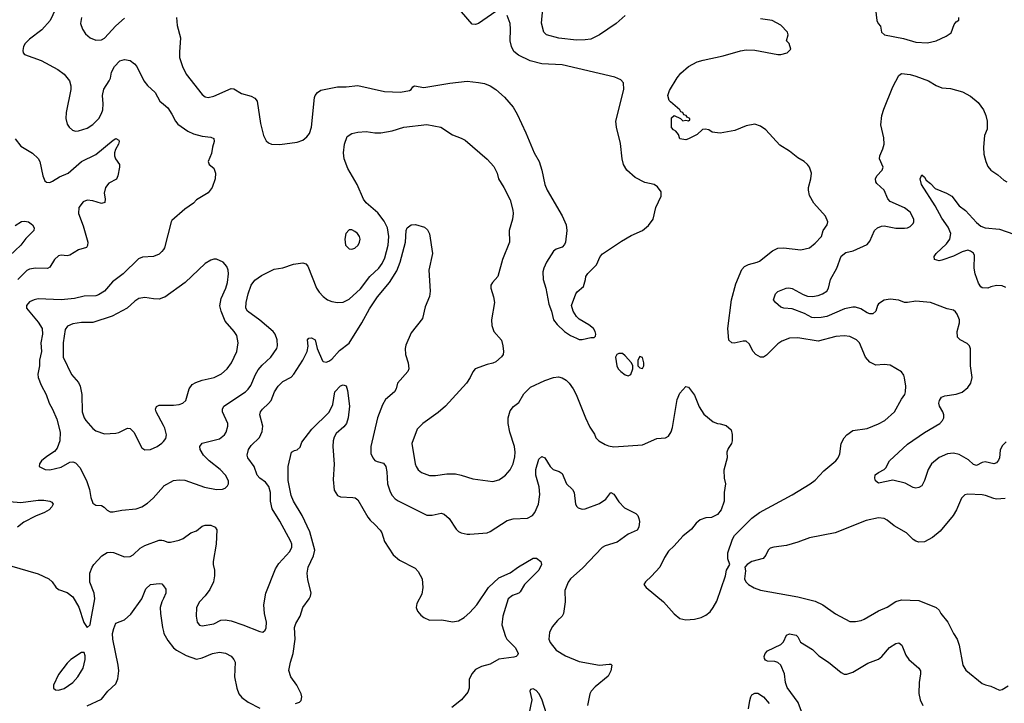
# Model space of a CAD drawing. Header units: inches. Extents: x 1771504 to 1971212, y 471788 to 643615.
# Tile 555 of 587: x 1909001 to 1915844, y 551965 to 556716. Entities that reach past the tile are written whole.
import ezdxf

# ---------------------------------------------------------------- set-up
doc = ezdxf.new("R2010")
doc.units = ezdxf.units.IN
doc.header["$MEASUREMENT"] = 0
doc.layers.add('B9505', color=7, linetype='Continuous')
doc.layers.add('B9515', color=7, linetype='Continuous')

msp = doc.modelspace()

# ---------------------------------------------------------------- linework, layer by layer
at = {"layer": 'B9505', "color": 5}
for points, elevation in [([(1909248.9, 556790), (1909212.8, 556710), (1909154.2, 556645.8), (1909070, 556579.7), (1909040.4, 556550), (1909027, 556530), (1909022, 556502), (1909025.7, 556485.7), (1909034.6, 556474.6), (1909150, 556432.2), (1909267.3, 556370), (1909310, 556336.3), (1909347.7, 556290), (1909357.3, 556257.3), (1909357.6, 556230), (1909324.2, 556070), (1909322, 556030), (1909332.2, 555990), (1909344.4, 555970), (1909367.3, 555947.3), (1909390, 555941.7), (1909410, 555944), (1909470, 555962), (1909510, 555986.3), (1909550.6, 556029.4), (1909570, 556063), (1909578.2, 556090), (1909582.2, 556130), (1909577.7, 556190), (1909586.3, 556233.7), (1909623.1, 556290), (1909632.4, 556310), (1909638.3, 556350), (1909660.4, 556390), (1909698, 556430), (1909730, 556439.8), (1909770, 556432.1), (1909799.2, 556410), (1909815.6, 556390), (1909863.7, 556290), (1909890, 556258.4), (1909943.8, 556210), (1909974, 556150), (1910000, 556128.5)], 360), ([(1909430.4, 556730.4), (1909424.9, 556690), (1909437.4, 556650), (1909458.4, 556618.4), (1909490, 556590.3), (1909530, 556574.3), (1909570, 556576.5), (1909590, 556586.5), (1909670, 556672.8), (1909730, 556725.8)], 380), ([(1908968.8, 555888.8), (1909010, 555836.3), (1909090, 555788.2), (1909130.2, 555750.2), (1909140.3, 555730), (1909163.1, 555630), (1909177, 555597), (1909186.6, 555586.6), (1909210, 555585.5), (1909230, 555593.8), (1909276.7, 555623.3), (1909338.3, 555650), (1909429.7, 555730), (1909530, 555779), (1909650, 555878.7), (1909670.4, 555890.4), (1909690, 555878), (1909693, 555870), (1909688.2, 555850), (1909666.8, 555813.2), (1909660.3, 555790), (1909660.8, 555770), (1909667.9, 555750), (1909693.7, 555710), (1909694.3, 555690), (1909683.1, 555630), (1909672.9, 555607.1), (1909621.2, 555578.8), (1909598.3, 555550), (1909589.1, 555510), (1909596, 555470), (1909593.9, 555446.1), (1909570, 555438.3), (1909510, 555457.1), (1909470, 555461.2), (1909441.7, 555450), (1909412.8, 555410), (1909410.3, 555370), (1909443.4, 555283.4), (1909474, 555170), (1909473.4, 555146.6), (1909466.2, 555133.8), (1909410, 555116.9), (1909350, 555078.3), (1909330, 555075.1), (1909290, 555078.3), (1909270, 555074), (1909244.2, 555050), (1909210, 554995.6), (1909193.5, 554986.5), (1909110, 554989.8), (1909070, 554982), (1909050, 554972.2), (1908987.9, 554910)], 340), ([(1908970, 555286.4), (1909012.7, 555312.7), (1909035.5, 555315.5), (1909062, 555310), (1909090.7, 555290.7), (1909101, 555270), (1909098.8, 555250), (1909044.5, 555195.5), (1909010, 555149.8), (1908930, 555074.2)], 320), ([(1910000, 555118.5), (1909990, 555104.5), (1909970, 555087.3), (1909930, 555069.5), (1909854.6, 555065.4), (1909826.9, 555053.1), (1909719.5, 554950), (1909646.6, 554893.4), (1909590, 554829.7), (1909550, 554803.9), (1909530, 554797.2), (1909450, 554793.6), (1909382, 554778), (1909290, 554768.2), (1909130, 554776.8), (1909100.7, 554770), (1909070, 554754.7), (1909048.2, 554730), (1909048.2, 554710), (1909130, 554613.1), (1909157.5, 554570), (1909160.7, 554530), (1909149.2, 554470), (1909152.1, 554410), (1909138.3, 554350), (1909139.5, 554310), (1909127.5, 554252.5), (1909128.9, 554230), (1909150, 554176.3), (1909184.2, 554110), (1909204.9, 554050), (1909228.8, 554010), (1909259.9, 553939.9), (1909282.8, 553850), (1909279.5, 553790), (1909261.1, 553738.9), (1909243.9, 553716.1), (1909190, 553680.7), (1909153.4, 553650), (1909139.1, 553630), (1909136, 553610), (1909178, 553590), (1909210, 553587.2), (1909290, 553605.7), (1909350, 553640.4), (1909370, 553643.1), (1909390, 553637), (1909421.3, 553601.3), (1909466.7, 553506.7), (1909486.3, 553450), (1909494.9, 553394.9), (1909510, 553356), (1909530, 553343), (1909570, 553339.1), (1909588.3, 553328.3), (1909610, 553306.8), (1909630, 553296.3), (1909650, 553295.5), (1909710, 553308.2), (1909810, 553316.4), (1909850, 553330.4), (1909890, 553355.8), (1909929.6, 553390), (1910000, 553472.8)], 360), ([(1910000, 554784.3), (1909970, 554774), (1909930, 554774.8), (1909870, 554785), (1909830, 554777.8), (1909801.3, 554758.7), (1909747.4, 554710), (1909644.9, 554655.1), (1909510, 554610.6), (1909430, 554612.2), (1909370, 554602.2), (1909333.7, 554586.3), (1909316.3, 554563.7), (1909303.5, 554470), (1909304.3, 554370), (1909360.9, 554250), (1909410, 554194.9), (1909422.3, 554170), (1909433.8, 554110), (1909436.2, 553990), (1909448.4, 553950), (1909460.3, 553930), (1909510, 553874), (1909530, 553859.5), (1909590, 553838.7), (1909670, 553843), (1909690, 553848), (1909750, 553877.1), (1909770, 553875.5), (1909795.5, 553850), (1909850, 553740.7), (1909870, 553725.5), (1909910, 553728.4), (1909956, 553750), (1909990, 553772.7), (1910000, 553784.9)], 380), ([(1910000, 553896.6), (1909949.7, 553990), (1909944.7, 554010), (1909951.5, 554028.5), (1909970, 554037.6), (1910000, 554037.7)], 380), ([(1908930, 553367.5), (1909010, 553361.5), (1909130, 553376.9), (1909170, 553376.2), (1909211.3, 553370), (1909223.8, 553363.8), (1909233, 553350), (1909225.5, 553330), (1909206, 553310), (1909173, 553290), (1909110, 553265.3), (1909030, 553222.8), (1908985.3, 553190)], 340), ([(1908930, 552922.2), (1909130, 552865.3), (1909204, 552830), (1909228, 552810), (1909252.4, 552772.4), (1909270, 552754.8), (1909330, 552734), (1909370, 552705.5), (1909412.6, 552632.6), (1909447.3, 552527.3), (1909470, 552491.3), (1909490, 552511.3), (1909494.2, 552525.8), (1909523.1, 552690), (1909517.7, 552730), (1909487.5, 552807.5), (1909488.9, 552870), (1909503.8, 552910), (1909516.4, 552930), (1909572.6, 552990), (1909610, 553013.4), (1909630, 553016.5), (1909653.6, 553013.6), (1909730, 552983.6), (1909770, 552986.3), (1909790, 552996.9), (1909838, 553042), (1909870, 553062.4), (1909970, 553099.5), (1909990, 553099.3), (1910000, 553096)], 340), ([(1909470, 551947.2), (1909570, 551992.7), (1909612.6, 552050), (1909670, 552101.3), (1909684.2, 552135.8), (1909689.9, 552190), (1909685.6, 552230), (1909648.6, 552410), (1909647, 552450), (1909654.8, 552485.2), (1909670, 552521.3), (1909730, 552545.8), (1909774.6, 552585.4), (1909849.8, 552690), (1909878.6, 552761.4), (1909910, 552790.4), (1909970, 552797.3), (1909990, 552794.8), (1910000, 552781.1)], 320), ([(1910000, 552693.1), (1909989.3, 552670.7), (1909978.2, 552630), (1909979.3, 552590), (1909992.6, 552492.6), (1910000, 552464.6)], 320)]:
    msp.add_lwpolyline(points, dxfattribs=dict(at, elevation=elevation))
at = {"layer": 'B9505', "color": 5, "elevation": 340}
msp.add_lwpolyline([(1909450, 552318), (1909430, 552317.2), (1909356.3, 552270), (1909330, 552244.5), (1909270, 552166), (1909237.3, 552090), (1909236, 552070), (1909250, 552058.8), (1909270, 552056.3), (1909310, 552068.5), (1909370, 552110.4), (1909405.6, 552150), (1909431.6, 552190), (1909441.6, 552210), (1909455.1, 552270), (1909455.5, 552295.5)], close=True, dxfattribs=at)
at = {"layer": 'B9515', "color": 5}
for points, elevation in [([(1913210, 556744.5), (1913145.5, 556690), (1913030, 556609.6), (1912970, 556581.6), (1912930, 556574.7), (1912870, 556573.7), (1912748.1, 556588.1), (1912662.7, 556610), (1912644.2, 556630), (1912627.9, 556692.1), (1912646.1, 556893.9)], 360), ([(1914948, 556790), (1914958.8, 556710), (1914966.8, 556690), (1914982.8, 556670), (1914990.7, 556630), (1915010.4, 556610.4), (1915144.2, 556584.2), (1915230, 556559.5), (1915310, 556554), (1915370, 556568.5), (1915439.1, 556600.9), (1915474.8, 556625.2), (1915496.5, 556683.5), (1915510, 556702), (1915527.3, 556712.7), (1915528, 556730)], 360), ([(1910000, 553472.8), (1910003.3, 553476.7), (1910070, 553513.1), (1910110, 553518.9), (1910150, 553515.8), (1910286.6, 553466.6), (1910370, 553452), (1910410, 553452.4), (1910430, 553460.5), (1910444.4, 553475.6), (1910451.5, 553490), (1910451.3, 553510), (1910431.2, 553550), (1910395.4, 553590), (1910317.4, 553650), (1910278.9, 553690), (1910255.4, 553730), (1910253, 553750), (1910270, 553773.4), (1910390, 553803.1), (1910424.2, 553830), (1910436.4, 553850), (1910448.4, 553890), (1910446.9, 553910), (1910411.1, 553990), (1910409.7, 554010), (1910420.5, 554030), (1910570, 554129.2), (1910590, 554148.9), (1910606.5, 554173.5), (1910639.4, 554250), (1910658.4, 554281.6), (1910686.1, 554313.9), (1910745.7, 554370), (1910787.2, 554430), (1910793.5, 554450), (1910790.9, 554490), (1910775.6, 554530), (1910761.7, 554550), (1910670, 554627.9), (1910585.1, 554690), (1910573.5, 554710), (1910574.2, 554750), (1910589, 554810), (1910610.9, 554870), (1910635.1, 554904.9), (1910680.9, 554939.1), (1910770, 554982.3), (1910830, 554992.3), (1910903, 555017), (1910970, 555026.5), (1910990, 555018.7), (1911002.9, 555002.9), (1911064, 554850), (1911082, 554822), (1911110, 554792.2), (1911140.5, 554770), (1911170, 554756.5), (1911210, 554750.3), (1911250, 554752), (1911290, 554773.4), (1911370, 554845.8), (1911435, 554930), (1911496.2, 554990), (1911519.6, 555020.4), (1911538.2, 555061.8), (1911561.2, 555150), (1911565.8, 555210), (1911557.5, 555270), (1911534.9, 555314.9), (1911490, 555373.6), (1911410, 555442.2), (1911390, 555468.3), (1911347.1, 555570), (1911282.5, 555682.5), (1911257.2, 555750), (1911251.1, 555790), (1911257.6, 555850), (1911277, 555903), (1911310, 555923.8), (1911350, 555935.3), (1911410, 555938.4), (1911470, 555930.4), (1911510, 555930.4), (1911590, 555942.6), (1911671.1, 555968.9), (1911830, 555986.4), (1911928.1, 555968.1), (1912010, 555916), (1912070, 555893.4), (1912098, 555878), (1912250, 555746.4), (1912295.6, 555695.6), (1912318.3, 555650), (1912329.1, 555609.1), (1912366.7, 555550), (1912410, 555462.8), (1912427.7, 555392.3), (1912430.4, 555370), (1912426, 555330), (1912403.8, 555250), (1912404.4, 555170), (1912357.6, 555050), (1912323, 554930), (1912286.4, 554890), (1912276.5, 554870), (1912274.6, 554850), (1912294.9, 554790), (1912301.1, 554750), (1912280.3, 554630), (1912281.3, 554590), (1912295.5, 554550), (1912348.5, 554488.5), (1912359.3, 554450), (1912363.8, 554410), (1912360.4, 554390), (1912350, 554372.7), (1912310, 554338.4), (1912290, 554328.2), (1912250, 554318.9), (1912166.8, 554290), (1912150.3, 554269.7), (1912132.4, 554230), (1912106.7, 554190), (1911961.3, 554030), (1911910, 553985.1), (1911803.8, 553910), (1911764.4, 553870), (1911725.7, 553770), (1911749.1, 553630), (1911756.5, 553610), (1911770, 553588.4), (1911793, 553570), (1911850, 553549.1), (1911890, 553548.1), (1911970, 553559.1), (1912030, 553559), (1912070, 553551.5), (1912150, 553526), (1912290, 553505.7), (1912330, 553517.4), (1912350, 553528.8), (1912378, 553550), (1912410, 553588.5), (1912430.7, 553630), (1912442.4, 553677.6), (1912444.9, 553710), (1912440.2, 553750), (1912408.4, 553850), (1912396.3, 553910), (1912395.7, 553950), (1912410, 553997.1), (1912432.5, 554027.5), (1912470, 554055.3), (1912504.1, 554115.9), (1912550, 554163.1), (1912650, 554209.1), (1912709.8, 554230.2), (1912745.4, 554234.6), (1912770, 554227.8), (1912798.3, 554210), (1912818.9, 554190), (1912847.4, 554150), (1912867.4, 554110), (1912932.7, 553950), (1912964.4, 553884.4), (1912995.2, 553835.2), (1913004, 553810), (1913026.8, 553790), (1913070, 553764.4), (1913093.3, 553753.3), (1913130, 553746.7), (1913330, 553762.3), (1913430, 553804.9), (1913490, 553810.5), (1913510, 553820.7), (1913528.4, 553851.6), (1913538, 553882), (1913570, 554076), (1913590, 554121), (1913630, 554166), (1913650, 554162.8), (1913690, 554106), (1913724.2, 554024.2), (1913755.1, 553975.1), (1913820.9, 553920.9), (1913850, 553908.4), (1913870, 553908.2), (1913910, 553896.4), (1913946, 553866), (1913952.5, 553832.5), (1913952.7, 553790), (1913948.2, 553770), (1913923.8, 553736.2), (1913914.4, 553710), (1913917.1, 553670), (1913895.4, 553584.6), (1913896, 553530), (1913906.7, 553490), (1913897.8, 553430), (1913897.3, 553370), (1913875.6, 553310), (1913850, 553278), (1913810, 553256.8), (1913770, 553253.8), (1913730, 553241), (1913703.1, 553216.9), (1913670, 553176.2), (1913610, 553126.6), (1913550, 553058.4), (1913510, 553022), (1913481.6, 552978.4), (1913450.3, 552910), (1913392.5, 552847.5), (1913350.7, 552810), (1913338, 552790), (1913356, 552770), (1913476.3, 552670), (1913550, 552587.3), (1913590, 552554), (1913630, 552546), (1913690, 552550.5), (1913738, 552562), (1913770, 552578), (1913798.8, 552601.2), (1913821.6, 552630), (1913846.3, 552673.7), (1913905.1, 552850), (1913912.7, 552890), (1913936, 552930), (1913923.5, 552970), (1913922.7, 553010), (1913954.5, 553105.5), (1913968.8, 553131.2), (1914089, 553251), (1914142.9, 553290), (1914370, 553414), (1914494.7, 553490), (1914530, 553516.1), (1914590, 553581.7), (1914673.6, 553650), (1914689.7, 553670), (1914701, 553699), (1914709.8, 553770), (1914729.8, 553810.2), (1914748.8, 553831.2), (1914790, 553860.3), (1914890, 553875.8), (1914970, 553906.7), (1915012.7, 553930), (1915081.2, 553990), (1915130, 554078), (1915153.2, 554110), (1915157.2, 554130), (1915159.3, 554170), (1915150, 554226), (1915144.7, 554244.7), (1915129, 554269), (1915050, 554314), (1915010, 554319), (1914950, 554315.3), (1914910, 554335.3), (1914879, 554370), (1914838, 554470), (1914817.2, 554490), (1914770, 554515.1), (1914730, 554519.1), (1914673.5, 554513.5), (1914550, 554482.7), (1914410, 554505.3), (1914350, 554502), (1914298.2, 554481.8), (1914270, 554464), (1914190, 554384.2), (1914170, 554371.5), (1914150, 554371.6), (1914118, 554390), (1914099.5, 554410), (1914070, 554464), (1914050, 554480.9), (1914030, 554480.9), (1913967.2, 554467.2), (1913949.6, 554469.6), (1913929.7, 554489.7), (1913923.1, 554570), (1913948.7, 554770), (1913978.8, 554881.2), (1914019.6, 554980.4), (1914039.3, 555000.7), (1914065.4, 555014.6), (1914125.2, 555030), (1914141.6, 555038.4), (1914234, 555110), (1914270, 555128.9), (1914310.3, 555130.3), (1914430, 555116.3), (1914489.4, 555130.6), (1914530, 555162.8), (1914572.3, 555210), (1914585.2, 555250), (1914612.3, 555290), (1914617, 555310), (1914602, 555350), (1914520.7, 555440.7), (1914490, 555494), (1914482, 555530), (1914483, 555550), (1914499.6, 555610), (1914503.6, 555650), (1914489.4, 555690), (1914475.1, 555710), (1914452.7, 555730), (1914410, 555754.7), (1914350, 555802), (1914282.8, 555842.8), (1914185.4, 555950), (1914150, 555975.5), (1914110, 555988.8), (1914050, 555978), (1913970, 555945.3), (1913870, 555927.2), (1913814.5, 555934.5), (1913790, 555949.3), (1913764, 555956), (1913746.8, 555953.2), (1913710, 555918), (1913650, 555888), (1913630, 555882), (1913590, 555888.7), (1913579, 555919), (1913562, 555942), (1913546, 555950), (1913530, 555966), (1913530, 556034), (1913550, 556051), (1913594, 556030), (1913610, 556014), (1913630, 556018), (1913650, 556012), (1913659, 556021), (1913659, 556030), (1913639, 556039), (1913632.7, 556050), (1913615.6, 556055.6), (1913609.2, 556070), (1913596.4, 556076.4), (1913589.5, 556090), (1913524, 556144), (1913515.4, 556155.4), (1913504.7, 556190), (1913516.5, 556223.5), (1913569.2, 556310.8), (1913595.5, 556344.5), (1913648.6, 556391.4), (1913710, 556422.6), (1913750, 556435.5), (1913890, 556464), (1914010, 556500.2), (1914050, 556505.8), (1914110, 556504.6), (1914270, 556473.7), (1914290, 556474.4), (1914334.2, 556485.8), (1914359.3, 556510), (1914349.2, 556550), (1914329, 556570), (1914340.9, 556610), (1914338, 556630), (1914290, 556677), (1914230.9, 556710.9), (1914150, 556721.3)], 360), ([(1910091.1, 556730), (1910096.5, 556676.5), (1910118.3, 556590), (1910111.1, 556490), (1910112.8, 556452.8), (1910132.4, 556390), (1910158.3, 556338.3), (1910270, 556194.9), (1910290, 556179.5), (1910310, 556176.1), (1910350, 556183.8), (1910470, 556236.5), (1910490, 556234.7), (1910543.1, 556203.1), (1910610, 556183.7), (1910635.8, 556170), (1910651.3, 556150), (1910674.1, 555994.1), (1910695.3, 555910), (1910713.1, 555873.1), (1910730, 555859.3), (1910751.6, 555851.6), (1910807.9, 555847.9), (1910930, 555865), (1910970, 555879.7), (1910997.6, 555902.4), (1911014.1, 555925.9), (1911028.5, 555970), (1911050, 556174), (1911055.3, 556190), (1911069.8, 556210), (1911094.7, 556225.3), (1911210, 556249.3), (1911270, 556248.4), (1911350, 556258.9), (1911536.5, 556216.5), (1911648.7, 556211.3), (1911710, 556223.1), (1911720.7, 556230), (1911732.3, 556250), (1911744.7, 556255.3), (1911810, 556243.6), (1911990, 556274.9), (1912110, 556287.6), (1912190, 556280.3), (1912231.3, 556271.3), (1912270, 556255.3), (1912310.4, 556230), (1912370, 556176.4), (1912430, 556108.7), (1912458.7, 556058.7), (1912519.7, 555930), (1912576, 555790), (1912610.3, 555730), (1912629.1, 555670), (1912651.7, 555570), (1912667.6, 555530), (1912770, 555353.4), (1912798.7, 555290), (1912804.4, 555250), (1912794, 555170), (1912787.6, 555152.4), (1912770, 555135.1), (1912730, 555120.5), (1912710, 555107), (1912661.3, 555030), (1912643.1, 554990), (1912636.7, 554963.3), (1912638, 554910), (1912657.4, 554850), (1912678.7, 554738.7), (1912697.3, 554690), (1912711, 554630), (1912736.8, 554596.8), (1912787.9, 554547.9), (1912830, 554520.3), (1912870, 554501.6), (1912890, 554493), (1912910, 554492.7), (1912970, 554506.4), (1912992.9, 554507.1), (1913003.1, 554516.9), (1913005.2, 554530), (1913000.9, 554550), (1912989.3, 554570), (1912956.1, 554596.1), (1912890, 554635.1), (1912870, 554653.2), (1912846.6, 554690), (1912836, 554730), (1912865.2, 554810), (1912875.5, 554824.5), (1912918.6, 554861.4), (1912934, 554910), (1912935.3, 554930), (1912950, 554952), (1913010, 555011.3), (1913036, 555070), (1913051.6, 555088.4), (1913182.6, 555177.4), (1913250, 555214.9), (1913329.4, 555250.6), (1913370, 555286), (1913404, 555330), (1913422.7, 555410), (1913459.3, 555490), (1913458.6, 555518.6), (1913434.2, 555554.2), (1913411.3, 555571.3), (1913345.2, 555585.2), (1913279.6, 555619.6), (1913220.5, 555670), (1913197.2, 555710), (1913187.9, 555750), (1913175.8, 555855.8), (1913149, 555969), (1913143.8, 556010), (1913200.4, 556230), (1913198, 556278), (1913178.6, 556298.6), (1913136, 556316), (1912770, 556402.4), (1912628.8, 556408.8), (1912549, 556430), (1912468.2, 556468.2), (1912435.2, 556495.2), (1912418, 556530), (1912409.8, 556570), (1912412.8, 556650), (1912408.7, 556688.7), (1912390, 556745.2)], 380), ([(1912310, 556771.6), (1912190, 556689.8), (1912170, 556682.2), (1912145.3, 556685.3), (1912071.8, 556770)], 380), ([(1915857.7, 553782.3), (1915830, 553755.1), (1915815.4, 553724.6), (1915810.2, 553670), (1915804.2, 553655.8), (1915790, 553636.2), (1915771.3, 553630), (1915710, 553643.6), (1915690, 553639.5), (1915650, 553616.9), (1915630, 553624.7), (1915595.9, 553655.9), (1915530, 553694.5), (1915490, 553702.7), (1915450, 553697.6), (1915390, 553673.3), (1915337.6, 553630), (1915314.9, 553590), (1915290, 553513.2), (1915270, 553475.3), (1915250, 553464), (1915230, 553461.2), (1915210, 553465.2), (1915155.4, 553495.4), (1915070, 553515.1), (1914970, 553494), (1914949.2, 553510), (1914944, 553530), (1914946.8, 553553.2), (1914968.7, 553570), (1915010, 553591), (1915019.5, 553600.5), (1915046, 553650), (1915170, 553766.3), (1915290, 553846.5), (1915396.2, 553910), (1915414.7, 553930), (1915423.5, 553950), (1915424, 553970), (1915417.7, 553990), (1915393.7, 554030), (1915388.8, 554050), (1915392.6, 554070), (1915408, 554092), (1915430, 554102.6), (1915510, 554114.3), (1915550, 554127.6), (1915590, 554159.5), (1915612.2, 554190), (1915621.4, 554230), (1915608.9, 554310), (1915608.5, 554428.5), (1915602, 554450), (1915586, 554466), (1915536, 554490), (1915518.4, 554510), (1915515.8, 554550), (1915532.2, 554610), (1915532.4, 554630), (1915516.9, 554670), (1915505.6, 554685.6), (1915490, 554696.3), (1915446.5, 554706.5), (1915330, 554749.7), (1915230, 554759.3), (1915170, 554749.8), (1915151.2, 554751.2), (1915110, 554765.6), (1915050, 554773), (1915010, 554766), (1914970, 554741.6), (1914962.3, 554730), (1914951.5, 554690), (1914930, 554672), (1914910, 554670.7), (1914890, 554678.3), (1914846.3, 554706.3), (1914810, 554717.5), (1914790, 554718.7), (1914733.2, 554706.8), (1914610, 554653.7), (1914570, 554646), (1914523.5, 554643.5), (1914506.3, 554646.3), (1914454.3, 554674.3), (1914370, 554707.2), (1914312, 554712), (1914290, 554718), (1914254, 554750), (1914239, 554770), (1914254, 554810), (1914270, 554826), (1914328, 554850), (1914347.2, 554852.8), (1914370, 554847.3), (1914446, 554806), (1914475, 554795), (1914510, 554791.2), (1914550, 554798.8), (1914579.6, 554810), (1914609.7, 554830), (1914622.8, 554850), (1914635, 554910), (1914679.4, 554990), (1914710, 555071.4), (1914743.2, 555096.8), (1914792.3, 555110), (1914890, 555153.4), (1914910, 555177.1), (1914942.6, 555250), (1914961.6, 555270), (1914990, 555282), (1915010, 555282.4), (1915090, 555267.9), (1915150, 555266), (1915170, 555268.9), (1915190, 555278.4), (1915210, 555298.8), (1915215.6, 555310), (1915215.1, 555330), (1915190, 555378.4), (1915150, 555408), (1915050, 555452.8), (1915035.1, 555470), (1915008.3, 555530), (1914958.2, 555578.2), (1914950.9, 555590), (1914948.6, 555610), (1914958.9, 555630), (1914995.1, 555670), (1915001.7, 555690), (1914976.8, 555750), (1914978.7, 555770), (1915000.7, 555819.3), (1915009, 555850), (1915006, 555894), (1914986, 555986), (1914993.8, 556050), (1915006.7, 556093.3), (1915069.9, 556250.1), (1915110, 556328), (1915130, 556342.8), (1915190, 556334.9), (1915230, 556324), (1915317.3, 556290), (1915370, 556259.3), (1915410, 556243), (1915470, 556237.1), (1915553.7, 556213.7), (1915610, 556184.6), (1915661.3, 556141.3), (1915699.5, 556090), (1915714.9, 556050), (1915723.6, 556010), (1915724.2, 555955.8), (1915706, 555910), (1915698.4, 555830), (1915701.7, 555781.7), (1915715.5, 555730), (1915730, 555696), (1915750, 555670.8), (1915798, 555638), (1915839.9, 555599.9), (1915862, 555590)], 340), ([(1910000, 556128.5), (1910030, 556103.8), (1910059.3, 556059.3), (1910083.1, 556010), (1910099.5, 555990), (1910170, 555940.3), (1910210, 555922.3), (1910270, 555907.2), (1910330, 555900.5), (1910350.4, 555890.4), (1910353.4, 555870), (1910340.7, 555830), (1910335.2, 555784.8), (1910311, 555730), (1910318, 555710), (1910350, 555684.7), (1910362.8, 555650), (1910360.7, 555610), (1910339.1, 555550), (1910310, 555513.2), (1910230, 555464), (1910210, 555441.2), (1910150, 555398), (1910059.5, 555320.5), (1910053, 555310), (1910008.2, 555130), (1910000, 555118.5)], 360), ([(1915853.6, 554853.6), (1915830, 554865.1), (1915790, 554869.6), (1915750, 554859.5), (1915730, 554849.6), (1915690, 554852), (1915680.4, 554860.4), (1915664.4, 554884.4), (1915640.5, 554950), (1915634, 554990), (1915636.6, 555076.6), (1915630, 555092.3), (1915610, 555107.3), (1915590, 555113.6), (1915550, 555103.6), (1915490, 555072), (1915410, 555043.7), (1915390, 555040.9), (1915358, 555050), (1915355.3, 555070), (1915369.2, 555090), (1915441.6, 555158.4), (1915465.4, 555190), (1915472.2, 555230), (1915454.6, 555274.6), (1915410, 555335.4), (1915362.9, 555422.9), (1915269.4, 555570), (1915258, 555610), (1915270, 555638), (1915290, 555622), (1915299.8, 555599.8), (1915330, 555576.3), (1915362.3, 555542.3), (1915442.8, 555510), (1915478, 555490), (1915530, 555423), (1915574, 555390), (1915650, 555305.5), (1915680.8, 555280.8), (1915710, 555268.7), (1915810, 555259.1), (1915910, 555224.5)], 320), ([(1910000, 553096), (1910030, 553086), (1910050, 553084.4), (1910110, 553099.5), (1910138, 553110), (1910190, 553150.4), (1910230, 553163.8), (1910270, 553196.4), (1910290, 553203.1), (1910310, 553203.7), (1910330, 553202.4), (1910358.8, 553190), (1910370.5, 553170), (1910366.7, 553070), (1910344.9, 552950), (1910344.9, 552930), (1910355.5, 552890), (1910355.8, 552850), (1910348.7, 552810), (1910323.6, 552756.4), (1910290, 552712), (1910250.4, 552670), (1910230.4, 552630), (1910226.7, 552570), (1910234.9, 552530), (1910250, 552508.2), (1910270, 552502.6), (1910350, 552518), (1910398.2, 552541.8), (1910430, 552546), (1910470, 552538.3), (1910551.2, 552511.2), (1910670, 552464.4), (1910690, 552460.5), (1910706.3, 552473.7), (1910714, 552490), (1910716, 552530), (1910701.4, 552590), (1910696.8, 552650), (1910712, 552730), (1910780, 552900), (1910802.5, 552937.5), (1910879.6, 553020.4), (1910892, 553050), (1910892, 553070), (1910886.2, 553090), (1910809.7, 553230), (1910756.5, 553316.5), (1910745.3, 553370), (1910743.7, 553430), (1910731.8, 553471.8), (1910710, 553501.7), (1910669.7, 553530), (1910650.9, 553550), (1910630.6, 553610.6), (1910586, 553670), (1910583.1, 553690), (1910592.1, 553730), (1910610, 553756.5), (1910666.9, 553813.1), (1910686.6, 553853.4), (1910691.6, 553890), (1910670.9, 553970), (1910674.7, 553990), (1910688.5, 554010), (1910731.1, 554048.9), (1910747.7, 554070), (1910771, 554130), (1910796.4, 554170), (1910830, 554201.8), (1910888.7, 554231.3), (1910907.2, 554252.8), (1910970, 554350.3), (1910999.3, 554410), (1911006.1, 554446.1), (1911002, 554490), (1911010, 554502.8), (1911030, 554506), (1911053.7, 554490), (1911068.4, 554430), (1911106.1, 554346.1), (1911110, 554340.7), (1911130, 554335.8), (1911150, 554342.3), (1911170, 554356), (1911223.6, 554416.4), (1911290, 554468.2), (1911379.9, 554610), (1911433, 554707), (1911488.3, 554790), (1911570.8, 554889.2), (1911622.5, 554970), (1911645.6, 555030), (1911682.7, 555170), (1911687.1, 555250), (1911694, 555270), (1911721.6, 555290), (1911752.6, 555292.6), (1911813.5, 555273.5), (1911836.1, 555256.1), (1911848.4, 555228.4), (1911870.4, 555090), (1911845.1, 554974.9), (1911853.4, 554830), (1911848.4, 554791.6), (1911819.9, 554720.1), (1911800.9, 554639.1), (1911721.3, 554538.7), (1911685.1, 554454.9), (1911680.4, 554430), (1911681.6, 554390), (1911701.3, 554330), (1911706.7, 554290), (1911698.4, 554270), (1911627, 554190), (1911616.4, 554150), (1911605.5, 554130), (1911544.2, 554075.8), (1911521.4, 554038.6), (1911486.9, 553950), (1911440.8, 553750), (1911442.2, 553702.2), (1911454.4, 553670), (1911470, 553652.7), (1911484.5, 553644.5), (1911530, 553634), (1911546, 553610), (1911552.8, 553572.8), (1911556.5, 553490), (1911575.2, 553435.2), (1911590.2, 553410.2), (1911610, 553387), (1911631.2, 553371.2), (1911830, 553272.7), (1911867.5, 553272.5), (1911930, 553285.5), (1911950, 553279.3), (1911986, 553250), (1912034.7, 553174.7), (1912050, 553159.1), (1912068.8, 553148.8), (1912110, 553139.5), (1912130, 553139.5), (1912250, 553150.5), (1912270, 553158), (1912390, 553234.9), (1912430, 553247.4), (1912530, 553252), (1912564.5, 553270), (1912581.3, 553290), (1912606.9, 553350), (1912616.2, 553416.2), (1912612, 553470), (1912588.9, 553550), (1912589, 553591), (1912610, 553661), (1912630, 553681), (1912650, 553670.8), (1912688.4, 553610), (1912709, 553589), (1912750, 553575.5), (1912770, 553562.8), (1912802.4, 553490), (1912842, 553450), (1912855.5, 553430), (1912863.8, 553350), (1912872.3, 553332.3), (1912883.1, 553323.1), (1912910, 553314.4), (1912930, 553316.4), (1913030, 553354), (1913075.3, 553384.7), (1913110, 553430.6), (1913130, 553419.1), (1913164.9, 553364.9), (1913203.7, 553323.7), (1913284.1, 553284.1), (1913297.3, 553270), (1913304, 553250), (1913307.5, 553227.5), (1913304.9, 553190), (1913291.7, 553168.3), (1913230, 553140.7), (1913154, 553086), (1913070, 553058.5), (1913050, 553046.9), (1912913.8, 552906.2), (1912828.7, 552830), (1912813.4, 552806.6), (1912790.3, 552750), (1912792.4, 552670), (1912780.3, 552590), (1912770.1, 552569.9), (1912738.6, 552541.4), (1912702.6, 552497.4), (1912684, 552456), (1912679.5, 552410), (1912687.4, 552387.4), (1912730, 552333.4), (1912794.5, 552294.5), (1912890, 552255.8), (1913030, 552229.1), (1913097.3, 552237.3), (1913110, 552236.3), (1913115.5, 552230), (1913110.3, 552190), (1913090, 552154.5), (1912999.9, 552080.1), (1912972.7, 552050), (1912963, 552030), (1912946.7, 551950)], 340), ([(1910000, 554037.7), (1910070, 554038), (1910110, 554041.1), (1910136, 554050), (1910155.1, 554070), (1910179.1, 554150), (1910200.4, 554179.6), (1910224.8, 554195.2), (1910269.8, 554210.2), (1910351.6, 554228.4), (1910404.2, 554255.8), (1910442.4, 554290), (1910472.8, 554330), (1910509.7, 554410), (1910519.7, 554470), (1910510, 554521.2), (1910491.2, 554550), (1910430, 554621.3), (1910400.7, 554690), (1910392.8, 554727.2), (1910401.4, 554778.6), (1910434.5, 554850), (1910445.7, 554890), (1910452.1, 554950), (1910450, 554975.3), (1910440.1, 555000.1), (1910415.1, 555030), (1910370, 555052.3), (1910350, 555052.3), (1910330, 555045.1), (1910290, 555020.7), (1910150.4, 554890), (1910010, 554787.7), (1910000, 554784.3)], 380), ([(1910917.5, 551962.5), (1910946, 551974), (1910956.4, 551983.6), (1910962.6, 552010), (1910956.8, 552030), (1910927.4, 552090), (1910884.7, 552150), (1910872.5, 552192.5), (1910882.9, 552250), (1910902.6, 552310), (1910914.5, 552410), (1910910, 552490.8), (1910920.3, 552519.7), (1910949.7, 552570), (1910968.7, 552631.3), (1911014, 552690), (1911022.9, 552710), (1911026.6, 552733.4), (1911002.6, 552822.6), (1910999.8, 552870), (1911006.5, 552910), (1911044, 552990), (1911051.3, 553030), (1911016.6, 553156.6), (1910963.9, 553270), (1910903.7, 553370), (1910888.7, 553408.7), (1910866.4, 553513.6), (1910866.9, 553610), (1910890, 553711), (1910910, 553722.8), (1910930, 553727.3), (1910950, 553746), (1910961.3, 553778.7), (1911031.1, 553870), (1911151.6, 553988.4), (1911177.6, 554042.4), (1911192.3, 554130), (1911230, 554170.4), (1911250, 554178.8), (1911270, 554172), (1911279.3, 554139.3), (1911293.1, 554030), (1911284, 553950), (1911271.6, 553910), (1911253.2, 553886.8), (1911200.6, 553839.4), (1911185.9, 553814.1), (1911179.3, 553790), (1911176.3, 553750), (1911187, 553627), (1911180.8, 553520.8), (1911187.1, 553447.1), (1911208.9, 553410), (1911230, 553399), (1911315.8, 553395.8), (1911332.3, 553392.3), (1911350, 553379.3), (1911419.5, 553259.5), (1911436.7, 553236.7), (1911470, 553208.4), (1911507.3, 553167.3), (1911516.9, 553150), (1911535.3, 553090), (1911596.9, 552996.9), (1911640.4, 552960.4), (1911750, 552904.4), (1911770, 552881.6), (1911798.7, 552830), (1911803.2, 552770), (1911796.4, 552723.6), (1911761, 552659), (1911756.5, 552630), (1911765.7, 552605.7), (1911790, 552577.1), (1911810, 552561.6), (1911850, 552543), (1911933.8, 552546.2), (1912010, 552531.8), (1912050, 552537.4), (1912090, 552561.5), (1912130, 552595.3), (1912177.1, 552650), (1912259.8, 552770), (1912330, 552837.2), (1912410, 552872.6), (1912466.6, 552913.4), (1912570, 552972.7), (1912592.8, 552972.8), (1912622.8, 552950), (1912627.3, 552930), (1912608.2, 552890), (1912509.4, 552790.6), (1912479.6, 552740.4), (1912470.3, 552729.7), (1912425.7, 552714.3), (1912397, 552690), (1912359.7, 552570), (1912351.7, 552510), (1912376.4, 552430), (1912386.4, 552410), (1912445.7, 552350), (1912464.4, 552310), (1912459.6, 552300.4), (1912450.7, 552290), (1912434.2, 552285.8), (1912330, 552271.9), (1912270, 552237.7), (1912210, 552221), (1912170, 552199.7), (1912143.7, 552170), (1912124.4, 552130), (1912123.8, 552070), (1912116.7, 552043.3), (1912072.2, 551990), (1912005.1, 551934.9)], 320), ([(1910000, 553784.9), (1910015.8, 553804.2), (1910022, 553830), (1910010, 553878), (1910000, 553896.6)], 380), ([(1915849.3, 553389.3), (1915790, 553384.5), (1915770, 553387.3), (1915714, 553410), (1915690, 553414.7), (1915590, 553418.4), (1915570, 553414.5), (1915546, 553390), (1915512.2, 553310), (1915488.5, 553270), (1915398.3, 553161.7), (1915343.8, 553116.2), (1915290, 553087.7), (1915250, 553083.9), (1915230, 553091.1), (1915210, 553104), (1915163.5, 553150), (1915079.2, 553199.2), (1915030, 553237.6), (1915010, 553248.6), (1914970, 553253.1), (1914884.9, 553235.1), (1914669.3, 553150.7), (1914490, 553114), (1914410, 553084.2), (1914330, 553061.7), (1914242, 553050), (1914217.3, 553042.7), (1914202.4, 553030), (1914186.3, 552993.7), (1914167.6, 552972.4), (1914090, 552949.4), (1914056, 552930), (1914041, 552910), (1914046, 552886), (1914039.1, 552830), (1914047.3, 552810), (1914066.8, 552790), (1914106.6, 552766.6), (1914150, 552750.4), (1914410, 552704.9), (1914530, 552673.8), (1914583, 552650), (1914670, 552587), (1914770, 552534), (1914810, 552533.7), (1914850, 552540.3), (1914870, 552548.7), (1914970, 552607.1), (1915030, 552634), (1915090, 552671.6), (1915130, 552684.5), (1915250, 552680.2), (1915371.3, 552631.3), (1915390, 552613.4), (1915403.1, 552590), (1915452.2, 552530), (1915490, 552451), (1915515.5, 552410), (1915530.4, 552370), (1915556.4, 552230), (1915575.6, 552195.6), (1915690, 552103), (1915712.3, 552092.3), (1915750, 552084.4), (1915810, 552055.8), (1915830, 552061.3), (1915870, 552087)], 360), ([(1910000, 552781.1), (1910017.3, 552757.3), (1910017.6, 552730), (1910000, 552693.1)], 320), ([(1910000, 552464.6), (1910003.9, 552450), (1910030, 552402.4), (1910070, 552350.3), (1910090, 552334), (1910157.7, 552297.7), (1910230, 552271.3), (1910270, 552280.2), (1910340.9, 552310), (1910390, 552321.2), (1910432.5, 552312.5), (1910470, 552293.1), (1910490.2, 552270.2), (1910497.8, 552250), (1910494.7, 552150), (1910510.2, 552070), (1910523.6, 552030), (1910544.8, 552004.8), (1910590, 551971.8), (1910671, 551931)], 320), ([(1914442.4, 551890), (1914411.1, 551970), (1914334.7, 552074.7), (1914323, 552110), (1914315.4, 552170), (1914291.5, 552230), (1914270, 552249.5), (1914250, 552256.2), (1914198, 552258), (1914184.8, 552264.8), (1914176.5, 552276.5), (1914175.1, 552290), (1914180.9, 552310), (1914198.4, 552330), (1914290, 552373.7), (1914308.8, 552391.2), (1914330, 552439.3), (1914350, 552448.5), (1914397.4, 552437.4), (1914410, 552426), (1914427.3, 552390), (1914510, 552338.4), (1914556, 552296), (1914621.6, 552250), (1914710, 552178.4), (1914730, 552168.5), (1914750, 552166.4), (1914790, 552182.4), (1914896.3, 552243.7), (1914970, 552272.4), (1914991.6, 552290), (1915046.1, 552353.9), (1915090, 552381.3), (1915110, 552386), (1915132.7, 552370), (1915160.6, 552300.6), (1915179.3, 552270), (1915250.2, 552210.2), (1915261.1, 552190), (1915262.3, 552170), (1915251.5, 552110), (1915250, 552034), (1915258.7, 551990), (1915278, 551950)], 340), ([(1912663.8, 551883.8), (1912630, 551993.2), (1912610, 552032.3), (1912590, 552055.1), (1912570, 552066), (1912550, 552062), (1912545.5, 552050), (1912560.4, 551990), (1912538.8, 551890)], 340), ([(1914065.8, 551925.8), (1914074.5, 551985.5), (1914082.7, 552010), (1914090, 552024.7), (1914110, 552036), (1914130, 552034.8), (1914170.4, 552010.4), (1914210, 551962.8)], 340)]:
    msp.add_lwpolyline(points, dxfattribs=dict(at, elevation=elevation))
at = {"layer": 'B9515', "color": 5, "elevation": 380}
for points in [[(1911290, 555255.1), (1911268.4, 555230), (1911261.6, 555190), (1911265.5, 555150), (1911290, 555122.8), (1911310, 555120.7), (1911330, 555127.7), (1911352.3, 555150), (1911363.7, 555170), (1911366.6, 555190), (1911362, 555210), (1911349.3, 555230), (1911330, 555244.5), (1911310, 555254.5)], [(1913164, 554396), (1913150.8, 554389.2), (1913142.8, 554370), (1913150.7, 554310), (1913160.7, 554290), (1913178.8, 554270), (1913210, 554247.7), (1913230, 554240.7), (1913249.3, 554250.7), (1913262.7, 554290), (1913261.2, 554310), (1913253.2, 554330), (1913210, 554380.9), (1913190, 554395.1)], [(1913310, 554374), (1913296, 554350), (1913296, 554310), (1913310, 554296), (1913330, 554291.3), (1913339.3, 554310), (1913339.5, 554330), (1913330, 554368)]]:
    msp.add_lwpolyline(points, close=True, dxfattribs=at)

doc.saveas('drawing.dxf')
